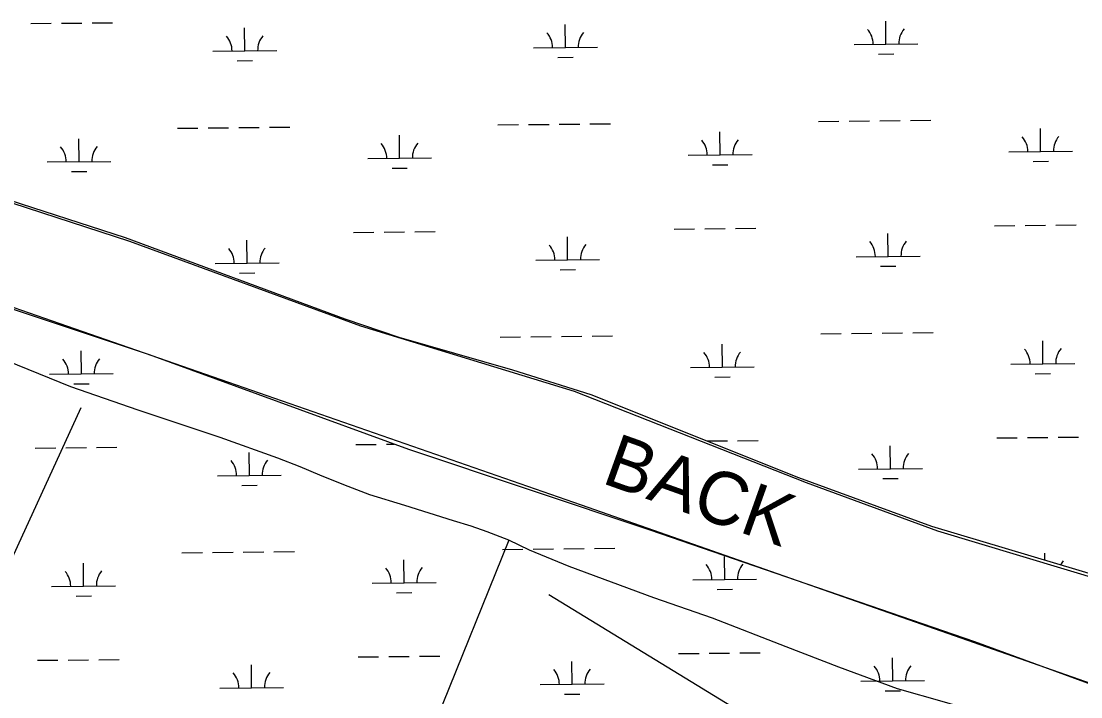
# Model space of a CAD drawing. Extents: x 3734862 to 3772949, y 391520 to 417239.
# Drawn here: x 3744100 to 3745759, y 413367 to 414425 of the extents above; entities that cross this region are included whole.
import ezdxf

# ---------------------------------------------------------------- set-up
doc = ezdxf.new("R2010")
doc.units = 0
for name, color, linetype in [('V-RIVR-IDEN', 7, 'Continuous'), ('V-TOPO-SHOR', 7, 'Continuous'), ('V-WETL-SWMP', 7, 'Continuous')]:
    doc.layers.add(name, color=color, linetype=linetype)

msp = doc.modelspace()

# ---------------------------------------------------------------- linework, layer by layer
at = {"layer": 'V-TOPO-SHOR'}
for p, q in [((3743730.9, 414256.1), (3744269.3, 414080.7)), ((3744269.3, 414080.7), (3744631.3, 413947.9)), ((3744977.1, 413667), (3744088.9, 413976.3)), ((3744631.3, 413947.9), (3744965.9, 413845.5)), ((3744965.9, 413845.5), (3745328.9, 413702.5)), ((3743729.5, 412806), (3744193.6, 413819.7)), ((3745328.9, 413702.5), (3745534.8, 413626.4)), ((3745899.8, 413343.5), (3744977.1, 413667)), ((3745534.8, 413626.4), (3745878.5, 413523)), ((3744863.6, 413612), (3744596.6, 412952.6)), ((3744926.3, 413526.6), (3745646.9, 413086.9))]:
    msp.add_line(p, q, dxfattribs=at)
msp.add_lwpolyline([(3745769.4, 413291.4), (3745652.7, 413326.9), (3745545.8, 413358), (3745472.1, 413379.2), (3745379.9, 413413), (3745297.6, 413444.6), (3745182.3, 413489.8), (3745090.7, 413521.5), (3744958, 413570.7), (3744895.9, 413596.2), (3744863.6, 413612), (3744829.3, 413625.3), (3744804.6, 413633.7), (3744776.7, 413642.2), (3744700.4, 413666.2), (3744645.6, 413682.8), (3744605.1, 413698.7), (3744567.7, 413713.8), (3744536.6, 413727.1), (3744501.9, 413740.4), (3744411.3, 413772.8), (3744283, 413815.9), (3744177.4, 413852.1), (3744060.4, 413899.7)], dxfattribs=at)
at = {"layer": 'V-WETL-SWMP'}
for p, q in [((3744114.8, 414421.6), (3744146.8, 414421.9)), ((3744162.8, 414422.1), (3744194.8, 414422.4)), ((3744210.8, 414422.6), (3744242.8, 414422.9)), ((3744450.1, 414378.7), (3744449.7, 414414.7)), ((3744952, 414384), (3744951.6, 414420)), ((3745453.9, 414389.3), (3745453.5, 414425.3)), ((3744400.1, 414378.1), (3744500.1, 414379.2)), ((3744902, 414383.4), (3745002, 414384.5)), ((3745403.9, 414388.7), (3745503.9, 414389.8)), ((3744438.3, 414363.1), (3744462.3, 414363.4)), ((3744940.1, 414368.4), (3744964.1, 414368.7)), ((3745442, 414373.7), (3745466, 414374)), ((3744846.4, 414262.8), (3744878.4, 414263.1)), ((3744894.4, 414263.3), (3744926.4, 414263.6)), ((3744942.4, 414263.8), (3744974.4, 414264.1)), ((3744990.4, 414264.3), (3745022.4, 414264.6)), ((3745348.3, 414268.1), (3745380.3, 414268.4)), ((3745396.3, 414268.6), (3745428.3, 414268.9)), ((3745444.3, 414269.1), (3745476.3, 414269.4)), ((3745492.3, 414269.6), (3745524.3, 414269.9)), ((3744344.5, 414257.5), (3744376.5, 414257.8)), ((3744392.5, 414258), (3744424.5, 414258.3)), ((3744440.5, 414258.5), (3744472.5, 414258.8)), ((3744488.5, 414259), (3744520.5, 414259.3)), ((3744692.4, 414210.4), (3744692, 414246.4)), ((3745194.2, 414215.7), (3745193.9, 414251.7)), ((3745696.1, 414221), (3745695.7, 414257)), ((3744190.5, 414205.1), (3744190.1, 414241.1)), ((3745144.3, 414215.2), (3745244.2, 414216.2)), ((3745646.1, 414220.5), (3745746.1, 414221.5)), ((3744263, 414085.6), (3743925.2, 414195.2)), ((3744140.5, 414204.6), (3744240.5, 414205.6)), ((3744642.4, 414209.9), (3744742.4, 414210.9)), ((3744680.5, 414194.8), (3744704.5, 414195.1)), ((3745182.4, 414200.1), (3745206.4, 414200.4)), ((3745684.3, 414205.4), (3745708.3, 414205.7)), ((3744178.7, 414189.5), (3744202.7, 414189.8)), ((3744300.7, 413902.6), (3743708.8, 414099)), ((3744716.2, 414095.2), (3744748.2, 414095.6)), ((3745122.1, 414099.5), (3745154.1, 414099.8)), ((3745170.1, 414100), (3745202.1, 414100.3)), ((3745218.1, 414100.5), (3745250.1, 414100.9)), ((3745623.9, 414104.8), (3745655.9, 414105.1)), ((3745671.9, 414105.3), (3745703.9, 414105.6)), ((3745719.9, 414105.8), (3745751.9, 414106.2)), ((3744607.2, 413958.2), (3744263, 414085.6)), ((3744453.6, 414046), (3744453.2, 414082)), ((3744620.2, 414094.2), (3744652.2, 414094.5)), ((3744668.2, 414094.7), (3744700.2, 414095)), ((3744955.5, 414051.3), (3744955.1, 414087.3)), ((3745457.4, 414056.6), (3745457, 414092.6)), ((3744403.6, 414045.5), (3744503.6, 414046.5)), ((3744905.5, 414050.8), (3745005.5, 414051.8)), ((3745407.4, 414056.1), (3745507.4, 414057.1)), ((3744441.8, 414030.5), (3744465.8, 414030.7)), ((3744943.7, 414035.8), (3744967.7, 414036)), ((3745445.5, 414041.1), (3745469.5, 414041.3)), ((3744691.9, 413929.8), (3744607.2, 413958.2)), ((3744869.6, 413878.2), (3744691.9, 413929.8)), ((3744849.9, 413930.1), (3744881.9, 413930.5)), ((3744897.9, 413930.6), (3744929.9, 413931)), ((3744945.9, 413931.1), (3744977.9, 413931.5)), ((3744993.9, 413931.6), (3745025.9, 413932)), ((3745351.8, 413935.4), (3745383.8, 413935.8)), ((3745399.8, 413935.9), (3745431.8, 413936.3)), ((3745447.8, 413936.4), (3745479.8, 413936.8)), ((3745495.8, 413936.9), (3745527.8, 413937.3)), ((3745197.8, 413883), (3745197.4, 413919)), ((3745699.6, 413888.3), (3745699.3, 413924.3)), ((3744194.1, 413872.6), (3744193.7, 413908.5)), ((3744706.8, 413754), (3744300.7, 413902.6)), ((3745147.8, 413882.5), (3745247.8, 413883.6)), ((3745649.6, 413887.8), (3745749.6, 413888.9)), ((3744144.1, 413872), (3744244.1, 413873.1)), ((3744992.1, 413839.7), (3744869.6, 413878.2)), ((3745185.9, 413867.5), (3745209.9, 413867.7)), ((3745687.8, 413872.8), (3745711.8, 413873)), ((3744182.2, 413857), (3744206.2, 413857.2)), ((3745317.3, 413709.9), (3744992.1, 413839.7)), ((3745173.6, 413767.4), (3745205.6, 413767.7)), ((3745221.6, 413767.9), (3745253.6, 413768.2)), ((3745627.5, 413772.1), (3745659.5, 413772.5)), ((3745675.5, 413772.7), (3745707.5, 413773)), ((3745723.5, 413773.2), (3745755.5, 413773.5)), ((3744121.9, 413756.4), (3744153.9, 413756.7)), ((3744169.9, 413756.9), (3744201.9, 413757.2)), ((3744217.9, 413757.4), (3744249.9, 413757.7)), ((3744457.2, 413713.5), (3744456.8, 413749.5)), ((3744623.8, 413761.7), (3744655.8, 413762)), ((3744671.8, 413762.2), (3744684.1, 413762.3)), ((3745084.8, 413627.4), (3744706.8, 413754)), ((3745460.9, 413724), (3745460.5, 413760)), ((3744407.2, 413712.9), (3744507.2, 413714)), ((3745410.9, 413723.4), (3745510.9, 413724.5)), ((3744445.4, 413697.9), (3744469.4, 413698.2)), ((3745525.7, 413633.5), (3745317.3, 413709.9)), ((3745449.1, 413708.4), (3745473.1, 413708.7)), ((3745883.8, 413526.2), (3745525.7, 413633.5)), ((3745593.3, 413452.7), (3745084.8, 413627.4)), ((3744853.5, 413597.6), (3744885.5, 413597.9)), ((3744901.5, 413598.1), (3744933.5, 413598.4)), ((3744949.5, 413598.6), (3744981.5, 413598.9)), ((3744997.5, 413599.1), (3745029.5, 413599.4)), ((3744351.6, 413592.3), (3744383.6, 413592.6)), ((3744399.6, 413592.8), (3744431.6, 413593.1)), ((3744447.6, 413593.3), (3744479.6, 413593.6)), ((3744495.6, 413593.8), (3744527.6, 413594.1)), ((3744699.5, 413545.2), (3744699.1, 413581.2)), ((3745201.4, 413550.5), (3745201, 413586.5)), ((3745702.9, 413580.4), (3745702.8, 413591.7)), ((3744197.6, 413539.9), (3744197.2, 413575.9)), ((3745151.4, 413550), (3745251.3, 413551)), ((3744147.6, 413539.4), (3744247.6, 413540.4)), ((3744649.5, 413544.7), (3744749.5, 413545.7)), ((3745189.5, 413534.9), (3745213.5, 413535.2)), ((3744185.8, 413524.3), (3744209.8, 413524.6)), ((3744687.6, 413529.6), (3744711.6, 413529.9)), ((3746264.3, 413205.1), (3745593.3, 413452.7)), ((3745129.2, 413434.3), (3745161.2, 413434.6)), ((3745177.2, 413434.8), (3745209.2, 413435.1)), ((3745225.2, 413435.3), (3745257.2, 413435.7)), ((3744125.4, 413423.7), (3744157.4, 413424)), ((3744173.4, 413424.2), (3744205.4, 413424.5)), ((3744221.4, 413424.7), (3744253.4, 413425.1)), ((3744460.7, 413380.8), (3744460.3, 413416.8)), ((3744627.3, 413429), (3744659.3, 413429.3)), ((3744675.3, 413429.5), (3744707.3, 413429.8)), ((3744723.3, 413430), (3744755.3, 413430.4)), ((3744962.6, 413386.1), (3744962.2, 413422.1)), ((3745464.5, 413391.4), (3745464.1, 413427.4)), ((3744912.6, 413385.6), (3745012.6, 413386.6)), ((3745414.5, 413390.9), (3745514.5, 413391.9)), ((3744410.7, 413380.3), (3744510.7, 413381.3)), ((3744950.8, 413370.6), (3744974.8, 413370.8)), ((3745452.6, 413375.9), (3745476.6, 413376.1))]:
    msp.add_line(p, q, dxfattribs=at)
for centre, start, end in [((3745398.6, 414389.2), 359.8334, 41.377), ((3745509.1, 414390.3), 139.8334, 181.377), ((3744394.9, 414378.6), 359.8334, 41.377), ((3744505.3, 414379.7), 139.8334, 181.377), ((3744896.7, 414383.9), 359.8334, 41.377), ((3745007.2, 414385), 139.8334, 181.377), ((3745751.4, 414222.1), 139.8334, 181.377), ((3744135.2, 414205), 359.8334, 41.377), ((3744245.7, 414206.2), 139.8334, 181.377), ((3744637.1, 414210.3), 359.8334, 41.377), ((3744747.6, 414211.5), 139.8334, 181.377), ((3745139, 414215.6), 359.8334, 41.377), ((3745249.5, 414216.8), 139.8334, 181.377), ((3745640.9, 414220.9), 359.8334, 41.377), ((3745402.1, 414056.5), 359.8334, 41.377), ((3745512.6, 414057.7), 139.8334, 181.377), ((3744398.4, 414045.9), 359.8334, 41.377), ((3744508.9, 414047.1), 139.8334, 181.377), ((3744900.3, 414051.2), 359.8334, 41.377), ((3745010.7, 414052.4), 139.8334, 181.377), ((3744249.3, 413873.6), 139.8333, 181.377), ((3745142.5, 413882.9), 359.8334, 41.377), ((3745253, 413884.1), 139.8334, 181.377), ((3745644.4, 413888.2), 359.8334, 41.377), ((3745754.9, 413889.4), 139.8334, 181.377), ((3744138.8, 413872.4), 359.8334, 41.377), ((3745405.6, 413723.8), 359.8334, 41.377), ((3745516.1, 413725), 139.8334, 181.377), ((3744402, 413713.4), 359.8334, 41.377), ((3744512.4, 413714.5), 139.8333, 181.377), ((3744644.2, 413545.1), 359.8334, 41.377), ((3744754.7, 413546.3), 139.8333, 181.377), ((3745146.1, 413550.4), 359.8334, 41.377), ((3745256.6, 413551.6), 139.8333, 181.377), ((3745758.4, 413556.7), 139.8334, 152.3381), ((3744142.3, 413539.8), 359.8334, 41.377), ((3744252.8, 413541), 139.8333, 181.377), ((3745519.7, 413392.5), 139.8333, 181.377), ((3744405.5, 413380.7), 359.8334, 41.377), ((3744516, 413381.9), 139.8333, 181.377), ((3744907.4, 413386), 359.8334, 41.377), ((3745017.8, 413387.2), 139.8333, 181.377), ((3745409.2, 413391.3), 359.8334, 41.377)]:
    msp.add_arc(centre, 35.2, start, end, dxfattribs=at)

# ---------------------------------------------------------------- texts
at = {"layer": 'V-RIVR-IDEN'}
msp.add_text('BACK', height=83, rotation=340.3821, dxfattribs=at).set_placement((3745006.7, 413702.3))

doc.saveas('drawing.dxf')
